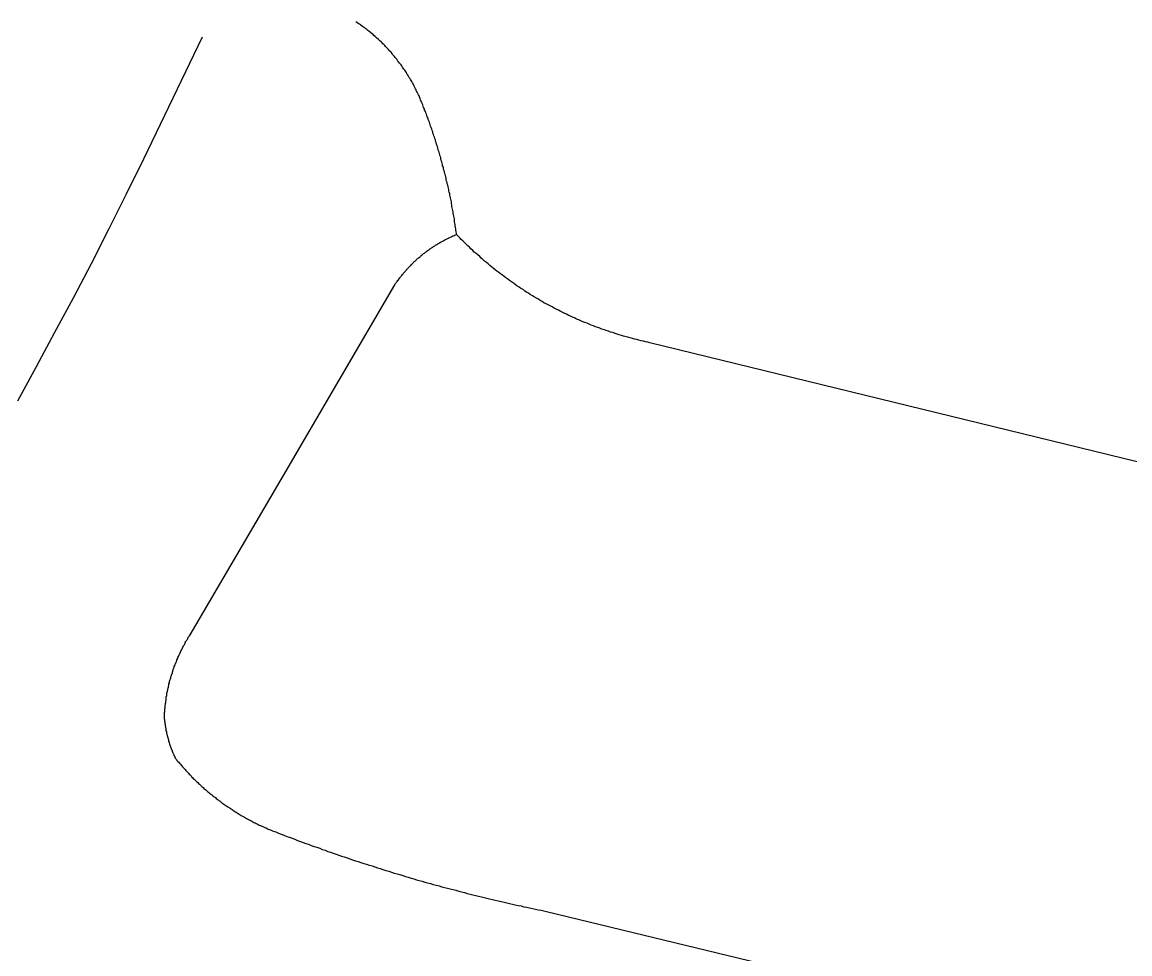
# Model space of a CAD drawing. Extents: x 1268485 to 1426702, y 514839 to 616766.
# Drawn here: x 1382490.3 to 1382956.6, y 565369.5 to 565761.6 of the extents above; entities that cross this region are included whole.
import ezdxf

# ---------------------------------------------------------------- set-up
doc = ezdxf.new("R2010")
doc.units = 0
doc.layers.add('Old_Level_35', color=7, linetype='Continuous')
doc.layers.add('Old_Level_62', color=7, linetype='Continuous')

msp = doc.modelspace()

# ---------------------------------------------------------------- linework, layer by layer
at = {"layer": 'Old_Level_35'}
for p, q in [((1382959.73, 565576.502), (1382754.576, 565626.689)), ((1382711.105, 565387.291), (1382838.955, 565356.379))]:
    msp.add_line(p, q, dxfattribs=at)
for points in [[(1382657.791, 565729.574), (1382657.586, 565730.138), (1382657.381, 565730.651), (1382657.176, 565731.111), (1382656.869, 565731.624), (1382656.663, 565732.137), (1382656.356, 565732.649), (1382656.151, 565733.111), (1382655.843, 565733.624), (1382655.638, 565734.136), (1382655.331, 565734.649), (1382655.126, 565735.11), (1382654.921, 565735.623), (1382654.613, 565736.135), (1382654.408, 565736.648), (1382653.998, 565737.058), (1382653.793, 565737.571), (1382653.485, 565738.083), (1382653.075, 565738.545), (1382652.87, 565739.006), (1382652.665, 565739.519), (1382652.255, 565739.929), (1382652.05, 565740.441), (1382651.64, 565740.954), (1382651.332, 565741.364), (1382651.025, 565741.826), (1382650.717, 565742.339), (1382650.409, 565742.749), (1382650.102, 565743.21), (1382649.794, 565743.671), (1382649.487, 565744.132), (1382649.077, 565744.542), (1382648.769, 565745.004), (1382648.359, 565745.414), (1382648.154, 565745.875), (1382647.744, 565746.388), (1382647.334, 565746.747), (1382647.026, 565747.208), (1382646.616, 565747.618), (1382646.206, 565748.08), (1382646.001, 565748.49), (1382645.591, 565748.951), (1382645.283, 565749.31), (1382644.873, 565749.771), (1382644.463, 565750.181), (1382644.155, 565750.541), (1382643.745, 565751.002), (1382643.233, 565751.361), (1382642.925, 565751.822), (1382642.515, 565752.181), (1382642.105, 565752.539), (1382641.797, 565753.001), (1382641.387, 565753.36), (1382640.874, 565753.77), (1382640.464, 565754.129), (1382640.157, 565754.487), (1382639.644, 565754.898), (1382639.234, 565755.257), (1382638.926, 565755.615), (1382638.414, 565756.025), (1382638.004, 565756.385), (1382637.594, 565756.743), (1382637.081, 565757.102), (1382636.773, 565757.461), (1382636.261, 565757.82), (1382635.851, 565758.178), (1382635.338, 565758.486), (1382635.03, 565758.794), (1382634.518, 565759.204), (1382634.005, 565759.511), (1382633.595, 565759.87), (1382633.083, 565760.178), (1382632.672, 565760.486), (1382632.262, 565760.793), (1382631.75, 565761.101), (1382631.237, 565761.459), (1382630.827, 565761.767)], [(1382673.17, 565672.262), (1382673.17, 565672.877), (1382672.965, 565673.441), (1382672.863, 565674.056), (1382672.863, 565674.62), (1382672.76, 565675.235), (1382672.658, 565675.85), (1382672.658, 565676.414), (1382672.453, 565677.08), (1382672.35, 565677.645), (1382672.247, 565678.26), (1382672.247, 565678.823), (1382672.145, 565679.438), (1382672.042, 565680.003), (1382671.837, 565680.566), (1382671.735, 565681.181), (1382671.735, 565681.746), (1382671.632, 565682.361), (1382671.53, 565682.924), (1382671.325, 565683.539), (1382671.222, 565684.104), (1382671.12, 565684.77), (1382671.017, 565685.334), (1382671.017, 565685.949), (1382670.915, 565686.513), (1382670.71, 565687.077), (1382670.607, 565687.692), (1382670.505, 565688.256), (1382670.402, 565688.871), (1382670.299, 565689.435), (1382670.094, 565690.05), (1382669.992, 565690.614), (1382669.889, 565691.178), (1382669.787, 565691.793), (1382669.582, 565692.357), (1382669.479, 565693.023), (1382669.274, 565693.587), (1382669.172, 565694.151), (1382668.967, 565694.766), (1382668.864, 565695.33), (1382668.762, 565695.894), (1382668.659, 565696.509), (1382668.454, 565697.073), (1382668.351, 565697.637), (1382668.146, 565698.252), (1382668.044, 565698.816), (1382667.839, 565699.38), (1382667.736, 565699.995), (1382667.634, 565700.559), (1382667.326, 565701.123), (1382667.224, 565701.687), (1382667.121, 565702.302), (1382667.019, 565702.866), (1382666.711, 565703.429), (1382666.609, 565704.045), (1382666.506, 565704.609), (1382666.301, 565705.172), (1382666.096, 565705.737), (1382665.993, 565706.352), (1382665.788, 565706.915), (1382665.583, 565707.48), (1382665.481, 565708.043), (1382665.276, 565708.607), (1382665.173, 565709.273), (1382664.866, 565709.838), (1382664.763, 565710.35), (1382664.661, 565710.914), (1382664.353, 565711.478), (1382664.25, 565712.042), (1382664.045, 565712.708), (1382663.84, 565713.272), (1382663.635, 565713.836), (1382663.533, 565714.4), (1382663.225, 565714.912), (1382663.123, 565715.477), (1382662.918, 565716.04), (1382662.713, 565716.604), (1382662.507, 565717.27), (1382662.2, 565717.835), (1382662.097, 565718.398), (1382661.892, 565718.963), (1382661.79, 565719.526), (1382661.482, 565720.039), (1382661.277, 565720.603), (1382661.175, 565721.166), (1382660.867, 565721.731), (1382660.662, 565722.294), (1382660.457, 565722.859), (1382660.252, 565723.422), (1382660.047, 565723.986), (1382659.739, 565724.55), (1382659.637, 565725.114), (1382659.329, 565725.678), (1382659.124, 565726.242), (1382658.919, 565726.805), (1382658.714, 565727.37), (1382658.509, 565727.933), (1382658.201, 565728.497), (1382657.996, 565729.01), (1382657.791, 565729.574)], [(1382647.231, 565651.141), (1382647.334, 565651.449), (1382647.641, 565651.705), (1382647.744, 565652.013), (1382648.051, 565652.269), (1382648.256, 565652.577), (1382648.359, 565652.833), (1382648.666, 565653.038), (1382648.769, 565653.397), (1382648.974, 565653.602), (1382649.282, 565653.961), (1382649.384, 565654.166), (1382649.589, 565654.422), (1382649.897, 565654.73), (1382650.102, 565654.986), (1382650.204, 565655.242), (1382650.512, 565655.499), (1382650.717, 565655.807), (1382651.025, 565656.062), (1382651.127, 565656.319), (1382651.332, 565656.575), (1382651.64, 565656.832), (1382651.845, 565657.139), (1382652.152, 565657.395), (1382652.255, 565657.6), (1382652.46, 565657.857), (1382652.768, 565658.113), (1382652.973, 565658.37), (1382653.28, 565658.626), (1382653.485, 565658.882), (1382653.793, 565659.138), (1382653.998, 565659.395), (1382654.1, 565659.651), (1382654.408, 565659.805), (1382654.613, 565660.061), (1382654.921, 565660.318), (1382655.126, 565660.574), (1382655.331, 565660.83), (1382655.638, 565660.984), (1382655.843, 565661.24), (1382656.151, 565661.496), (1382656.356, 565661.753), (1382656.663, 565661.958), (1382656.869, 565662.163), (1382657.176, 565662.419), (1382657.484, 565662.624), (1382657.791, 565662.881), (1382657.996, 565663.086), (1382658.201, 565663.291), (1382658.509, 565663.496), (1382658.714, 565663.752), (1382659.022, 565663.957), (1382659.227, 565664.214), (1382659.637, 565664.367), (1382659.842, 565664.572), (1382660.149, 565664.829), (1382660.354, 565664.982), (1382660.662, 565665.187), (1382660.867, 565665.444), (1382661.277, 565665.649), (1382661.482, 565665.802), (1382661.79, 565666.007), (1382661.995, 565666.213), (1382662.405, 565666.367), (1382662.61, 565666.623), (1382662.918, 565666.828), (1382663.123, 565666.982), (1382663.533, 565667.187), (1382663.738, 565667.392), (1382664.045, 565667.545), (1382664.353, 565667.75), (1382664.661, 565667.955), (1382664.866, 565668.058), (1382665.276, 565668.263), (1382665.481, 565668.417), (1382665.788, 565668.622), (1382666.096, 565668.827), (1382666.403, 565668.93), (1382666.711, 565669.135), (1382667.019, 565669.288), (1382667.224, 565669.442), (1382667.634, 565669.648), (1382667.839, 565669.801), (1382668.249, 565669.955), (1382668.454, 565670.108), (1382668.762, 565670.263), (1382669.172, 565670.416), (1382669.377, 565670.57), (1382669.787, 565670.775), (1382669.992, 565670.878), (1382670.402, 565670.98), (1382670.607, 565671.185), (1382671.017, 565671.288), (1382671.222, 565671.441), (1382671.632, 565671.646), (1382671.837, 565671.749), (1382672.247, 565671.851), (1382672.453, 565672.006), (1382672.863, 565672.108), (1382673.17, 565672.262)], [(1382754.576, 565626.689), (1382753.756, 565626.894), (1382752.73, 565627.15), (1382751.91, 565627.304), (1382750.885, 565627.56), (1382749.962, 565627.765), (1382749.039, 565628.022), (1382748.117, 565628.227), (1382747.297, 565628.483), (1382746.271, 565628.74), (1382745.349, 565628.996), (1382744.528, 565629.252), (1382743.503, 565629.508), (1382742.58, 565629.765), (1382741.658, 565630.072), (1382740.735, 565630.328), (1382739.915, 565630.636), (1382738.992, 565630.944), (1382737.967, 565631.2), (1382737.146, 565631.508), (1382736.224, 565631.815), (1382735.403, 565632.123), (1382734.378, 565632.431), (1382733.455, 565632.789), (1382732.635, 565633.148), (1382731.713, 565633.456), (1382730.892, 565633.814), (1382729.867, 565634.122), (1382729.047, 565634.481), (1382728.124, 565634.891), (1382727.201, 565635.199), (1382726.381, 565635.557), (1382725.458, 565635.916), (1382724.638, 565636.327), (1382723.716, 565636.685), (1382722.895, 565637.147), (1382721.973, 565637.505), (1382721.152, 565637.864), (1382720.23, 565638.325), (1382719.409, 565638.736), (1382718.487, 565639.146), (1382717.666, 565639.556), (1382716.846, 565640.018), (1382716.026, 565640.428), (1382715.103, 565640.889), (1382714.283, 565641.299), (1382713.36, 565641.76), (1382712.643, 565642.171), (1382711.72, 565642.632), (1382710.9, 565643.144), (1382709.977, 565643.554), (1382709.259, 565644.067), (1382708.337, 565644.477), (1382707.619, 565644.99), (1382706.799, 565645.502), (1382705.876, 565646.015), (1382705.158, 565646.477), (1382704.236, 565646.989), (1382703.518, 565647.502), (1382702.595, 565648.015), (1382701.877, 565648.475), (1382701.16, 565649.04), (1382700.237, 565649.552), (1382699.519, 565650.116), (1382698.597, 565650.629), (1382697.879, 565651.193), (1382697.161, 565651.756), (1382696.341, 565652.269), (1382695.521, 565652.833), (1382694.701, 565653.397), (1382693.983, 565653.961), (1382693.265, 565654.525), (1382692.548, 565655.14), (1382691.727, 565655.704), (1382690.907, 565656.267), (1382690.087, 565656.883), (1382689.369, 565657.447), (1382688.652, 565658.062), (1382687.831, 565658.626), (1382687.216, 565659.241), (1382686.499, 565659.856), (1382685.781, 565660.523), (1382684.961, 565661.086), (1382684.243, 565661.701), (1382683.525, 565662.317), (1382682.91, 565662.983), (1382682.09, 565663.649), (1382681.372, 565664.265), (1382680.655, 565664.88), (1382680.039, 565665.546), (1382679.219, 565666.213), (1382678.604, 565666.879), (1382677.886, 565667.494), (1382677.271, 565668.212), (1382676.451, 565668.878), (1382675.836, 565669.545), (1382675.118, 565670.211), (1382674.503, 565670.878), (1382673.888, 565671.544), (1382673.17, 565672.262)], [(1382561.007, 565503.709), (1382600.274, 565570.812), (1382647.231, 565651.141)], [(1382550.241, 565469.312), (1382550.241, 565469.67), (1382550.241, 565470.08), (1382550.241, 565470.439), (1382550.241, 565470.798), (1382550.241, 565471.105), (1382550.344, 565471.516), (1382550.344, 565471.875), (1382550.344, 565472.233), (1382550.344, 565472.643), (1382550.549, 565473.003), (1382550.549, 565473.361), (1382550.549, 565473.669), (1382550.549, 565474.079), (1382550.652, 565474.438), (1382550.652, 565474.796), (1382550.754, 565475.206), (1382550.754, 565475.566), (1382550.754, 565475.924), (1382550.857, 565476.232), (1382550.857, 565476.642), (1382550.959, 565477.001), (1382550.959, 565477.36), (1382550.959, 565477.77), (1382551.164, 565478.129), (1382551.164, 565478.436), (1382551.267, 565478.795), (1382551.267, 565479.205), (1382551.369, 565479.564), (1382551.472, 565479.872), (1382551.472, 565480.23), (1382551.574, 565480.64), (1382551.574, 565481), (1382551.779, 565481.358), (1382551.882, 565481.666), (1382551.882, 565482.076), (1382551.984, 565482.435), (1382552.087, 565482.743), (1382552.087, 565483.101), (1382552.292, 565483.511), (1382552.395, 565483.87), (1382552.395, 565484.178), (1382552.497, 565484.588), (1382552.6, 565484.946), (1382552.702, 565485.254), (1382552.907, 565485.613), (1382552.907, 565486.023), (1382553.01, 565486.331), (1382553.112, 565486.689), (1382553.215, 565487.049), (1382553.42, 565487.356), (1382553.522, 565487.766), (1382553.625, 565488.074), (1382553.727, 565488.432), (1382553.727, 565488.792), (1382553.83, 565489.15), (1382554.035, 565489.509), (1382554.137, 565489.817), (1382554.24, 565490.175), (1382554.343, 565490.483), (1382554.548, 565490.893), (1382554.65, 565491.201), (1382554.753, 565491.56), (1382554.958, 565491.867), (1382555.163, 565492.226), (1382555.265, 565492.585), (1382555.368, 565492.943), (1382555.47, 565493.251), (1382555.675, 565493.61), (1382555.778, 565493.918), (1382555.88, 565494.225), (1382556.085, 565494.636), (1382556.29, 565494.943), (1382556.393, 565495.302), (1382556.496, 565495.609), (1382556.701, 565495.917), (1382556.906, 565496.327), (1382557.008, 565496.634), (1382557.111, 565496.942), (1382557.418, 565497.301), (1382557.521, 565497.609), (1382557.623, 565497.916), (1382557.828, 565498.275), (1382558.033, 565498.634), (1382558.136, 565498.942), (1382558.341, 565499.249), (1382558.546, 565499.557), (1382558.751, 565499.864), (1382558.854, 565500.172), (1382558.956, 565500.582), (1382559.264, 565500.89), (1382559.366, 565501.197), (1382559.674, 565501.505), (1382559.776, 565501.812), (1382559.981, 565502.12), (1382560.084, 565502.428), (1382560.392, 565502.735), (1382560.494, 565503.043), (1382560.802, 565503.35), (1382561.007, 565503.709)], [(1382554.855, 565451.677), (1382554.855, 565451.882), (1382554.753, 565451.985), (1382554.65, 565452.19), (1382554.65, 565452.395), (1382554.548, 565452.548), (1382554.548, 565452.702), (1382554.343, 565452.856), (1382554.24, 565453.061), (1382554.24, 565453.163), (1382554.137, 565453.368), (1382554.137, 565453.573), (1382554.035, 565453.728), (1382553.83, 565453.881), (1382553.83, 565454.086), (1382553.727, 565454.24), (1382553.727, 565454.394), (1382553.625, 565454.548), (1382553.625, 565454.753), (1382553.522, 565454.958), (1382553.522, 565455.061), (1382553.42, 565455.266), (1382553.215, 565455.419), (1382553.215, 565455.624), (1382553.112, 565455.829), (1382553.112, 565455.932), (1382553.01, 565456.137), (1382553.01, 565456.291), (1382552.907, 565456.496), (1382552.907, 565456.701), (1382552.702, 565456.803), (1382552.702, 565457.009), (1382552.6, 565457.214), (1382552.6, 565457.367), (1382552.497, 565457.572), (1382552.497, 565457.675), (1382552.497, 565457.88), (1382552.395, 565458.085), (1382552.395, 565458.239), (1382552.292, 565458.444), (1382552.292, 565458.546), (1382552.087, 565458.751), (1382552.087, 565458.957), (1382552.087, 565459.11), (1382551.984, 565459.315), (1382551.984, 565459.52), (1382551.882, 565459.674), (1382551.882, 565459.828), (1382551.882, 565459.982), (1382551.779, 565460.187), (1382551.779, 565460.392), (1382551.574, 565460.545), (1382551.574, 565460.75), (1382551.574, 565460.955), (1382551.472, 565461.058), (1382551.472, 565461.263), (1382551.472, 565461.417), (1382551.369, 565461.622), (1382551.369, 565461.827), (1382551.369, 565461.981), (1382551.267, 565462.186), (1382551.267, 565462.391), (1382551.267, 565462.545), (1382551.164, 565462.698), (1382551.164, 565462.853), (1382551.164, 565463.058), (1382550.959, 565463.263), (1382550.959, 565463.416), (1382550.959, 565463.621), (1382550.959, 565463.826), (1382550.857, 565463.98), (1382550.857, 565464.185), (1382550.857, 565464.39), (1382550.754, 565464.544), (1382550.754, 565464.698), (1382550.754, 565464.851), (1382550.754, 565465.056), (1382550.652, 565465.261), (1382550.652, 565465.416), (1382550.652, 565465.621), (1382550.652, 565465.826), (1382550.652, 565465.979), (1382550.549, 565466.184), (1382550.549, 565466.389), (1382550.549, 565466.543), (1382550.549, 565466.749), (1382550.549, 565466.954), (1382550.344, 565467.107), (1382550.344, 565467.312), (1382550.344, 565467.415), (1382550.344, 565467.62), (1382550.344, 565467.825), (1382550.344, 565467.979), (1382550.241, 565468.184), (1382550.241, 565468.389), (1382550.241, 565468.542), (1382550.241, 565468.747), (1382550.241, 565468.952), (1382550.241, 565469.107), (1382550.241, 565469.312)], [(1382554.855, 565451.677), (1382555.265, 565451.318), (1382555.47, 565450.857), (1382555.88, 565450.498), (1382556.29, 565450.139), (1382556.496, 565449.729), (1382556.906, 565449.319), (1382557.213, 565448.96), (1382557.521, 565448.55), (1382557.828, 565448.191), (1382558.238, 565447.832), (1382558.546, 565447.422), (1382558.854, 565447.064), (1382559.264, 565446.602), (1382559.674, 565446.243), (1382559.879, 565445.884), (1382560.289, 565445.576), (1382560.597, 565445.166), (1382561.007, 565444.808), (1382561.417, 565444.449), (1382561.622, 565444.039), (1382562.032, 565443.68), (1382562.34, 565443.321), (1382562.75, 565443.013), (1382563.16, 565442.603), (1382563.467, 565442.245), (1382563.877, 565441.937), (1382564.288, 565441.578), (1382564.595, 565441.168), (1382565.005, 565440.86), (1382565.415, 565440.502), (1382565.723, 565440.194), (1382566.133, 565439.835), (1382566.543, 565439.477), (1382566.851, 565439.117), (1382567.261, 565438.81), (1382567.671, 565438.502), (1382567.978, 565438.144), (1382568.389, 565437.836), (1382568.799, 565437.477), (1382569.106, 565437.118), (1382569.619, 565436.811), (1382570.029, 565436.503), (1382570.337, 565436.196), (1382570.747, 565435.888), (1382571.157, 565435.581), (1382571.669, 565435.273), (1382571.977, 565434.914), (1382572.387, 565434.606), (1382572.797, 565434.299), (1382573.105, 565433.991), (1382573.617, 565433.683), (1382574.028, 565433.376), (1382574.335, 565433.068), (1382574.848, 565432.812), (1382575.258, 565432.505), (1382575.668, 565432.197), (1382576.078, 565431.89), (1382576.488, 565431.633), (1382576.898, 565431.325), (1382577.411, 565431.069), (1382577.718, 565430.762), (1382578.231, 565430.505), (1382578.641, 565430.198), (1382579.051, 565429.942), (1382579.461, 565429.634), (1382579.871, 565429.377), (1382580.384, 565429.121), (1382580.794, 565428.814), (1382581.204, 565428.557), (1382581.614, 565428.301), (1382582.127, 565428.045), (1382582.537, 565427.737), (1382583.05, 565427.481), (1382583.357, 565427.276), (1382583.87, 565427.019), (1382584.28, 565426.763), (1382584.793, 565426.507), (1382585.203, 565426.251), (1382585.613, 565425.994), (1382586.126, 565425.738), (1382586.536, 565425.584), (1382587.048, 565425.328), (1382587.458, 565425.071), (1382587.869, 565424.815), (1382588.381, 565424.61), (1382588.791, 565424.354), (1382589.201, 565424.149), (1382589.714, 565423.943), (1382590.124, 565423.688), (1382590.637, 565423.483), (1382591.149, 565423.226), (1382591.662, 565423.072), (1382591.97, 565422.867), (1382592.482, 565422.611), (1382592.995, 565422.457), (1382593.405, 565422.252), (1382593.918, 565421.995), (1382594.328, 565421.79), (1382594.84, 565421.637)], [(1382594.84, 565421.637), (1382595.968, 565421.175), (1382597.096, 565420.765), (1382598.224, 565420.304), (1382599.351, 565419.894), (1382600.479, 565419.432), (1382601.71, 565418.92), (1382602.837, 565418.561), (1382603.965, 565418.151), (1382605.093, 565417.689), (1382606.221, 565417.228), (1382607.451, 565416.818), (1382608.579, 565416.357), (1382609.707, 565415.946), (1382610.834, 565415.588), (1382611.962, 565415.126), (1382613.295, 565414.665), (1382614.423, 565414.306), (1382615.551, 565413.896), (1382616.576, 565413.435), (1382617.909, 565413.076), (1382619.036, 565412.615), (1382620.164, 565412.255), (1382621.292, 565411.795), (1382622.522, 565411.435), (1382623.65, 565411.077), (1382624.778, 565410.615), (1382625.906, 565410.257), (1382627.136, 565409.897), (1382628.264, 565409.436), (1382629.392, 565409.077), (1382630.622, 565408.667), (1382631.75, 565408.309), (1382632.877, 565407.949), (1382634.108, 565407.539), (1382635.236, 565407.181), (1382636.363, 565406.822), (1382637.594, 565406.463), (1382638.721, 565406.053), (1382639.849, 565405.694), (1382641.08, 565405.335), (1382642.207, 565404.925), (1382643.335, 565404.566), (1382644.668, 565404.208), (1382645.796, 565403.9), (1382646.924, 565403.49), (1382648.154, 565403.131), (1382649.282, 565402.823), (1382650.512, 565402.413), (1382651.64, 565402.055), (1382652.768, 565401.747), (1382653.998, 565401.388), (1382655.126, 565401.08), (1382656.356, 565400.67), (1382657.484, 565400.362), (1382658.714, 565400.055), (1382659.842, 565399.696), (1382660.97, 565399.389), (1382662.2, 565399.081), (1382663.328, 565398.671), (1382664.661, 565398.364), (1382665.788, 565398.056), (1382667.019, 565397.748), (1382668.146, 565397.441), (1382669.377, 565397.133), (1382670.505, 565396.826), (1382671.735, 565396.518), (1382672.863, 565396.211), (1382674.093, 565395.851), (1382675.221, 565395.544), (1382676.451, 565395.236), (1382677.579, 565394.929), (1382678.912, 565394.621), (1382680.039, 565394.313), (1382681.27, 565394.058), (1382682.398, 565393.75), (1382683.628, 565393.442), (1382684.756, 565393.186), (1382685.986, 565392.878), (1382687.114, 565392.622), (1382688.344, 565392.315), (1382689.472, 565392.058), (1382690.702, 565391.75), (1382692.035, 565391.494), (1382693.163, 565391.187), (1382694.393, 565390.93), (1382695.521, 565390.674), (1382696.751, 565390.367), (1382697.879, 565390.11), (1382699.109, 565389.854), (1382700.34, 565389.649), (1382701.467, 565389.29), (1382702.8, 565389.085), (1382703.825, 565388.829), (1382705.158, 565388.572), (1382706.389, 565388.316), (1382707.516, 565388.059), (1382708.747, 565387.803), (1382709.875, 565387.547), (1382711.105, 565387.291)]]:
    msp.add_lwpolyline(points, dxfattribs=at)
at = {"layer": 'Old_Level_62'}
msp.add_lwpolyline([(1382488.521, 565602.185), (1382496.313, 565616.642), (1382504.105, 565631.098), (1382511.897, 565645.605), (1382519.484, 565660.113), (1382526.968, 565674.722), (1382534.247, 565689.383), (1382541.527, 565704.147), (1382566.236, 565755.41)], dxfattribs=at)

doc.saveas('drawing.dxf')
